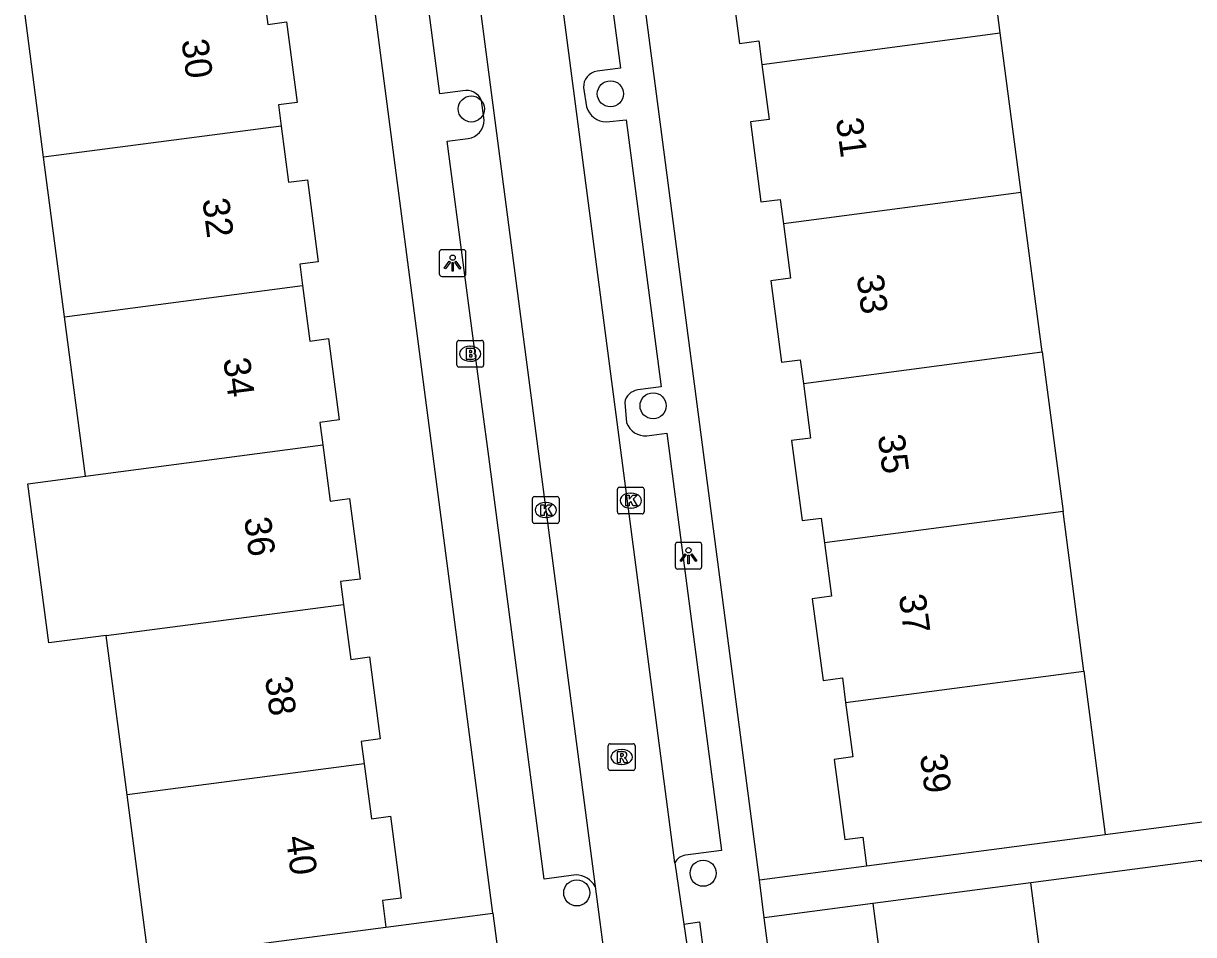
# Model space of a CAD drawing. Extents: x 162074 to 163034, y 381824 to 382557.
# Drawn here: x 162405.23 to 162449.04, y 382308.12 to 382342.23 of the extents above; entities that cross this region are included whole.
import ezdxf

# ---------------------------------------------------------------- set-up
doc = ezdxf.new("R2010")
doc.units = 0
for name, color, linetype in [('IMGEO_Boom', 7, 'Continuous'), ('IMGEO_Brandkraan', 7, 'Continuous'), ('IMGEO_Kolk', 7, 'Continuous'), ('IMGEO_Lichtpunt', 7, 'Continuous'), ('IMGEO_Pand', 7, 'Continuous'), ('IMGEO_Pand_nummerreeks', 7, 'Continuous'), ('IMGEO_Rijbaan_lokaal_open', 7, 'Continuous'), ('IMGEO_Rioolput', 7, 'Continuous'), ('IMGEO_Voetpad_open', 7, 'Continuous')]:
    doc.layers.add(name, color=color, linetype=linetype)

msp = doc.modelspace()

# ---------------------------------------------------------------- linework, layer by layer
at = {"layer": 'IMGEO_Boom'}
for centre in [(162427.203, 382339.59), (162421.998, 382339.023), (162428.801, 382327.911), (162430.675, 382310.415), (162425.945, 382309.679)]:
    msp.add_circle(centre, 0.489, dxfattribs=at)
at = {"layer": 'IMGEO_Brandkraan'}
for p, q in [((162421.456, 382329.432), (162421.456, 382330.284)), ((162421.531, 382330.358), (162422.383, 382330.358)), ((162421.944, 382330.138), (162421.969, 382330.138)), ((162422.457, 382330.284), (162422.457, 382329.432)), ((162421.967, 382329.578), (162421.942, 382329.578)), ((162422.383, 382329.358), (162421.531, 382329.358))]:
    msp.add_line(p, q, dxfattribs=at)
for points in [[(162421.456, 382329.432), (162421.456, 382330.284)], [(162421.531, 382330.358), (162422.383, 382330.358)], [(162421.804, 382330.058), (162421.804, 382329.658), (162422.017, 382329.658)], [(162422.035, 382330.058), (162421.804, 382330.058)], [(162421.983, 382329.977), (162421.929, 382329.977), (162421.929, 382329.901)], [(162422.457, 382330.284), (162422.457, 382329.432)], [(162421.929, 382329.901), (162421.982, 382329.901)], [(162421.991, 382329.825), (162421.929, 382329.825), (162421.929, 382329.744)], [(162421.929, 382329.744), (162421.991, 382329.744)], [(162422.383, 382329.358), (162421.531, 382329.358)]]:
    msp.add_lwpolyline(points, dxfattribs=at)
for centre, radius, start, end in [((162421.533, 382330.282), 0.0765, 91.552, 178.448), ((162421.533, 382330.282), 0.0765, 91.552, 178.448), ((162421.984, 382329.939), 0.0379, 267.8285, 90.9355), ((162422.039, 382329.913), 0.145, 59.4692, 91.5367), ((162422.064, 382329.96), 0.0922, 285.5137, 58.1501), ((162422.381, 382330.282), 0.0765, 1.552, 88.448), ((162422.381, 382330.282), 0.0765, 1.552, 88.448), ((162421.992, 382329.784), 0.0404, 269.8759, 90.5077), ((162422.023, 382329.909), 0.251, 268.6676, 293.5347), ((162422.069, 382329.768), 0.105, 301.3115, 78.989), ((162421.533, 382329.434), 0.0765, 181.552, 268.448), ((162421.533, 382329.434), 0.0765, 181.552, 268.448), ((162422.381, 382329.434), 0.0765, 271.552, 358.448), ((162422.381, 382329.434), 0.0765, 271.552, 358.448)]:
    msp.add_arc(centre, radius, start, end, dxfattribs=at)
for centre, major_axis, ratio, start_param, end_param in [((162421.943, 382329.858), (-0.387, 0.002), 0.722429, 4.712389, 7.853982), ((162421.968, 382329.858), (-0.39, 0.002), 0.717154, 1.570796, 4.712389)]:
    msp.add_ellipse(centre, major_axis=major_axis, ratio=ratio, start_param=start_param, end_param=end_param, dxfattribs=at)
at = {"layer": 'IMGEO_Kolk'}
for p, q in [((162427.466, 382323.938), (162427.466, 382324.79)), ((162427.541, 382324.864), (162428.393, 382324.864)), ((162428.467, 382324.79), (162428.467, 382323.938)), ((162424.283, 382323.584), (162424.283, 382324.436)), ((162424.358, 382324.51), (162425.21, 382324.51)), ((162424.771, 382324.29), (162424.796, 382324.29)), ((162425.284, 382324.436), (162425.284, 382323.584)), ((162427.954, 382324.644), (162427.979, 382324.644)), ((162428.393, 382323.864), (162427.541, 382323.864)), ((162427.977, 382324.084), (162427.952, 382324.084)), ((162425.21, 382323.51), (162424.358, 382323.51)), ((162424.794, 382323.73), (162424.769, 382323.73))]:
    msp.add_line(p, q, dxfattribs=at)
for points in [[(162427.466, 382323.938), (162427.466, 382324.79)], [(162427.541, 382324.864), (162428.393, 382324.864)], [(162428.467, 382324.79), (162428.467, 382323.938)], [(162424.283, 382323.584), (162424.283, 382324.436)], [(162424.358, 382324.51), (162425.21, 382324.51)], [(162425.284, 382324.436), (162425.284, 382323.584)], [(162427.787, 382324.564), (162427.91, 382324.564), (162427.91, 382324.413), (162428.04, 382324.564), (162428.204, 382324.564), (162428.058, 382324.413), (162428.211, 382324.164), (162428.059, 382324.164), (162427.974, 382324.328), (162427.91, 382324.261), (162427.91, 382324.164), (162427.787, 382324.164), (162427.787, 382324.564)], [(162424.604, 382324.21), (162424.727, 382324.21), (162424.727, 382324.059), (162424.857, 382324.21), (162425.021, 382324.21), (162424.875, 382324.059), (162425.028, 382323.81), (162424.876, 382323.81), (162424.791, 382323.974), (162424.727, 382323.907), (162424.727, 382323.81), (162424.604, 382323.81), (162424.604, 382324.21)], [(162428.393, 382323.864), (162427.541, 382323.864)], [(162425.21, 382323.51), (162424.358, 382323.51)]]:
    msp.add_lwpolyline(points, dxfattribs=at)
for centre, start, end in [((162427.543, 382324.788), 91.552, 178.448), ((162427.543, 382324.788), 91.552, 178.448), ((162428.391, 382324.788), 1.552, 88.448), ((162428.391, 382324.788), 1.552, 88.448), ((162424.36, 382324.434), 91.552, 178.448), ((162424.36, 382324.434), 91.552, 178.448), ((162425.208, 382324.434), 1.552, 88.448), ((162425.208, 382324.434), 1.552, 88.448), ((162427.543, 382323.94), 181.552, 268.448), ((162427.543, 382323.94), 181.552, 268.448), ((162428.391, 382323.94), 271.552, 358.448), ((162428.391, 382323.94), 271.552, 358.448), ((162424.36, 382323.586), 181.552, 268.448), ((162424.36, 382323.586), 181.552, 268.448), ((162425.208, 382323.586), 271.552, 358.448), ((162425.208, 382323.586), 271.552, 358.448)]:
    msp.add_arc(centre, 0.0765, start, end, dxfattribs=at)
for centre, major_axis, ratio, start_param, end_param in [((162424.77, 382324.01), (-0.387, 0.002), 0.722429, 4.712389, 7.853982), ((162424.795, 382324.01), (-0.39, 0.002), 0.717154, 1.570796, 4.712389), ((162427.953, 382324.364), (-0.387, 0.002), 0.722429, 4.712389, 7.853982), ((162427.978, 382324.364), (-0.39, 0.002), 0.717154, 1.570796, 4.712389)]:
    msp.add_ellipse(centre, major_axis=major_axis, ratio=ratio, start_param=start_param, end_param=end_param, dxfattribs=at)
at = {"layer": 'IMGEO_Lichtpunt'}
for p, q in [((162420.799, 382333.658), (162420.799, 382332.851)), ((162420.799, 382333.658), (162420.799, 382332.851)), ((162421.701, 382333.753), (162420.893, 382333.753)), ((162421.701, 382333.753), (162420.893, 382333.753)), ((162421.795, 382332.851), (162421.795, 382333.658)), ((162421.795, 382332.851), (162421.795, 382333.658)), ((162420.893, 382332.757), (162421.701, 382332.757)), ((162420.893, 382332.757), (162421.701, 382332.757)), ((162429.63, 382322.704), (162429.63, 382321.897)), ((162429.63, 382322.704), (162429.63, 382321.897)), ((162430.532, 382322.799), (162429.724, 382322.799)), ((162430.532, 382322.799), (162429.724, 382322.799)), ((162430.626, 382321.897), (162430.626, 382322.704)), ((162430.626, 382321.897), (162430.626, 382322.704)), ((162429.724, 382321.803), (162430.532, 382321.803)), ((162429.724, 382321.803), (162430.532, 382321.803))]:
    msp.add_line(p, q, dxfattribs=at)
for points in [[(162421.173, 382333.322), (162421.212, 382333.294), (162421.024, 382333.032), (162420.986, 382333.059), (162421.173, 382333.322)], [(162421.275, 382333.274), (162421.322, 382333.274), (162421.322, 382332.952), (162421.275, 382332.952), (162421.275, 382333.274)], [(162421.385, 382333.294), (162421.423, 382333.321), (162421.61, 382333.059), (162421.571, 382333.031), (162421.385, 382333.294)], [(162430.004, 382322.368), (162430.043, 382322.34), (162429.855, 382322.078), (162429.817, 382322.105), (162430.004, 382322.368)], [(162430.106, 382322.32), (162430.153, 382322.32), (162430.153, 382321.998), (162430.106, 382321.998), (162430.106, 382322.32)], [(162430.216, 382322.34), (162430.254, 382322.367), (162430.441, 382322.105), (162430.402, 382322.077), (162430.216, 382322.34)]]:
    msp.add_lwpolyline(points, dxfattribs=at)
for centre in [(162421.298, 382333.456), (162430.129, 382322.502)]:
    msp.add_circle(centre, 0.0994, dxfattribs=at)
for centre, start, end in [((162420.893, 382333.658), 90, 180), ((162420.893, 382333.658), 90, 180), ((162421.701, 382333.658), 0, 90), ((162421.701, 382333.658), 0, 90), ((162420.893, 382332.851), 180, 270), ((162420.893, 382332.851), 180, 270), ((162421.701, 382332.851), 270, 0), ((162421.701, 382332.851), 270, 360), ((162429.724, 382322.704), 90, 180), ((162429.724, 382322.704), 90, 180), ((162430.532, 382322.704), 0, 90), ((162430.532, 382322.704), 0, 90), ((162429.724, 382321.897), 180, 270), ((162429.724, 382321.897), 180, 270), ((162430.532, 382321.897), 270, 0), ((162430.532, 382321.897), 270, 360)]:
    msp.add_arc(centre, 0.0946, start, end, dxfattribs=at)
at = {"layer": 'IMGEO_Pand'}
for points in [[(162441.801, 382341.868), (162441.029, 382347.76)], [(162432.055, 382346.574), (162432.315, 382344.588), (162431.643, 382344.5), (162432.038, 382341.478), (162432.756, 382341.572), (162432.872, 382340.688)], [(162414.112, 382344.18), (162414.373, 382342.187), (162415.081, 382342.279), (162415.476, 382339.266), (162414.772, 382339.174), (162414.876, 382338.378)], [(162405.986, 382337.212), (162405.228, 382343.014)], [(162432.872, 382340.688), (162441.801, 382341.868)], [(162442.583, 382335.897), (162441.801, 382341.868)], [(162432.872, 382340.688), (162433.141, 382338.63), (162432.447, 382338.54), (162432.84, 382335.54), (162433.558, 382335.634), (162433.678, 382334.721)], [(162414.876, 382338.378), (162405.986, 382337.212)], [(162414.876, 382338.378), (162415.151, 382336.278), (162415.861, 382336.371), (162416.263, 382333.302), (162415.573, 382333.212), (162415.677, 382332.415)], [(162406.767, 382331.246), (162405.986, 382337.212)], [(162442.583, 382335.897), (162433.678, 382334.721)], [(162443.366, 382329.926), (162442.583, 382335.897)], [(162433.678, 382334.721), (162433.944, 382332.69), (162433.204, 382332.593), (162433.603, 382329.546), (162434.31, 382329.638), (162434.427, 382328.745)], [(162406.767, 382331.246), (162415.677, 382332.415)], [(162415.677, 382332.415), (162415.949, 382330.336), (162416.654, 382330.428), (162417.053, 382327.38), (162416.322, 382327.284), (162416.432, 382326.444)], [(162407.547, 382325.278), (162406.767, 382331.246)], [(162434.427, 382328.745), (162443.366, 382329.926)], [(162443.366, 382329.926), (162444.148, 382323.955)], [(162434.427, 382328.745), (162434.695, 382326.702), (162433.987, 382326.609), (162434.379, 382323.614), (162435.097, 382323.708), (162435.219, 382322.776)], [(162407.547, 382325.278), (162416.432, 382326.444)], [(162416.432, 382326.444), (162416.707, 382324.34), (162417.436, 382324.436), (162417.83, 382321.426), (162417.1, 382321.331), (162417.211, 382320.479)], [(162408.327, 382319.314), (162406.181, 382319.033), (162405.399, 382324.996), (162407.547, 382325.278)], [(162444.148, 382323.955), (162435.219, 382322.776)], [(162444.93, 382317.984), (162444.148, 382323.955)], [(162435.219, 382322.776), (162435.48, 382320.783), (162434.763, 382320.689), (162435.163, 382317.631), (162435.891, 382317.727), (162436.011, 382316.807)], [(162408.327, 382319.314), (162417.211, 382320.479)], [(162417.211, 382320.479), (162417.481, 382318.417), (162418.182, 382318.509), (162418.584, 382315.44), (162417.879, 382315.348), (162417.988, 382314.511)], [(162409.108, 382313.347), (162408.327, 382319.314)], [(162436.011, 382316.807), (162444.93, 382317.984)], [(162444.93, 382317.984), (162445.732, 382311.864)], [(162436.011, 382316.807), (162436.278, 382314.769), (162435.582, 382314.677), (162435.976, 382311.673), (162436.655, 382311.762), (162436.795, 382310.693)], [(162417.988, 382314.511), (162409.108, 382313.347)], [(162417.988, 382314.511), (162418.257, 382312.453), (162418.971, 382312.546), (162419.372, 382309.479), (162418.672, 382309.388), (162418.802, 382308.394)], [(162409.908, 382307.23), (162409.108, 382313.347)], [(162436.795, 382310.693), (162441.753, 382311.343), (162445.732, 382311.864)], [(162442.946, 382310.052), (162437.027, 382309.276)], [(162437.027, 382309.276), (162437.451, 382306.037), (162443.37, 382306.813), (162442.946, 382310.052)], [(162409.908, 382307.23), (162413.845, 382307.745), (162418.802, 382308.394)]]:
    msp.add_lwpolyline(points, dxfattribs=at)
at = {"layer": 'IMGEO_Rijbaan_lokaal_open'}
for points in [[(162411.212, 382427.236), (162419.352, 382365.466), (162426.631, 382309.919)], [(162429.614, 382310.807), (162414.35, 382427.411)], [(162429.614, 382310.807), (162429.95, 382308.514)], [(162426.631, 382309.919), (162427.016, 382306.972)], [(162429.95, 382308.514), (162430.496, 382304.785)]]:
    msp.add_lwpolyline(points, dxfattribs=at)
at = {"layer": 'IMGEO_Rioolput'}
for p, q in [((162427.125, 382314.336), (162427.125, 382315.188)), ((162427.2, 382315.262), (162428.052, 382315.262)), ((162427.613, 382315.042), (162427.638, 382315.042)), ((162428.126, 382315.188), (162428.126, 382314.336)), ((162428.052, 382314.262), (162427.2, 382314.262)), ((162427.636, 382314.482), (162427.611, 382314.482))]:
    msp.add_line(p, q, dxfattribs=at)
for points in [[(162427.125, 382314.336), (162427.125, 382315.188)], [(162427.2, 382315.262), (162428.052, 382315.262)], [(162428.126, 382315.188), (162428.126, 382314.336)], [(162427.714, 382314.96), (162427.462, 382314.962), (162427.462, 382314.562)], [(162427.462, 382314.562), (162427.586, 382314.562), (162427.586, 382314.724), (162427.597, 382314.724)], [(162427.64, 382314.881), (162427.586, 382314.881), (162427.586, 382314.8)], [(162427.586, 382314.8), (162427.638, 382314.8)], [(162427.644, 382314.695), (162427.715, 382314.562), (162427.855, 382314.562), (162427.79, 382314.688)], [(162428.052, 382314.262), (162427.2, 382314.262)]]:
    msp.add_lwpolyline(points, dxfattribs=at)
for centre, radius, start, end in [((162427.202, 382315.186), 0.0765, 91.552, 178.448), ((162427.202, 382315.186), 0.0765, 91.552, 178.448), ((162428.05, 382315.186), 0.0765, 1.552, 88.448), ((162428.05, 382315.186), 0.0765, 1.552, 88.448), ((162427.596, 382314.671), 0.0533, 26.0293, 88.6989), ((162427.622, 382314.989), 0.19, 274.7715, 282.9687), ((162427.646, 382314.785), 0.0964, 77.0061, 93.1865), ((162427.66, 382314.842), 0.0378, 276.6634, 79.6772), ((162427.713, 382314.85), 0.109, 350.3612, 89.416), ((162427.711, 382314.85), 0.112, 277.5842, 350.9817), ((162427.695, 382314.635), 0.108, 29.5134, 73.7905), ((162427.202, 382314.338), 0.0765, 181.552, 268.448), ((162427.202, 382314.338), 0.0765, 181.552, 268.448), ((162428.05, 382314.338), 0.0765, 271.552, 358.448), ((162428.05, 382314.338), 0.0765, 271.552, 358.448)]:
    msp.add_arc(centre, radius, start, end, dxfattribs=at)
for centre, major_axis, ratio, start_param, end_param in [((162427.612, 382314.762), (-0.387, 0.002), 0.722429, 4.712389, 7.853982), ((162427.637, 382314.762), (-0.39, 0.002), 0.717154, 1.570796, 4.712389)]:
    msp.add_ellipse(centre, major_axis=major_axis, ratio=ratio, start_param=start_param, end_param=end_param, dxfattribs=at)
at = {"layer": 'IMGEO_Voetpad_open'}
for points in [[(162423.535, 382364.54), (162424.421, 382364.628), (162425.876, 382353.516), (162426.09, 382351.908), (162427.577, 382340.55), (162426.702, 382340.435)], [(162432.779, 382310.167), (162427.267, 382352.264)], [(162422.808, 382308.918), (162417.31, 382350.977)], [(162421.679, 382339.696), (162420.819, 382339.584), (162419.32, 382351.031), (162420.199, 382351.136)], [(162426.2, 382339.822), (162426.308, 382339.102)], [(162422.482, 382338.6), (162422.374, 382339.338)], [(162427.052, 382338.538), (162427.791, 382338.617), (162429.101, 382328.618), (162428.227, 382328.504)], [(162425.918, 382310.352), (162424.723, 382310.196), (162422.652, 382326.018), (162422.412, 382327.782), (162421.098, 382337.814), (162421.879, 382337.917)], [(162427.74, 382328.034), (162427.81, 382327.271)], [(162428.567, 382326.787), (162429.321, 382326.886), (162431.366, 382311.267), (162430.015, 382311.091)], [(162445.732, 382311.864), (162452.422, 382312.74), (162454.164, 382316.041)], [(162432.779, 382310.167), (162436.795, 382310.693)], [(162452.126, 382308.487), (162449.313, 382310.887), (162442.946, 382310.052)], [(162432.965, 382308.744), (162432.779, 382310.167)], [(162418.802, 382308.394), (162422.808, 382308.918)], [(162422.808, 382308.918), (162423.006, 382307.403)], [(162437.027, 382309.276), (162432.965, 382308.744)], [(162429.95, 382308.514), (162430.534, 382308.594), (162431.023, 382304.858), (162430.496, 382304.785)], [(162436.323, 382283.097), (162432.965, 382308.744)]]:
    msp.add_lwpolyline(points, dxfattribs=at)
for centre, radius, start, end in [((162426.776, 382339.863), 0.577, 97.3405, 184.0298), ((162421.827, 382339.13), 0.585, 20.8607, 104.6326), ((162427.065, 382339.327), 0.789, 196.5858, 269.0853), ((162421.782, 382338.61), 0.7, 277.9347, 359.1846), ((162428.297, 382327.944), 0.564, 97.1137, 170.851), ((162428.522, 382327.55), 0.765, 201.4193, 273.3938), ((162430.088, 382310.563), 0.533, 97.8609, 152.7536), ((162425.886, 382309.496), 0.857, 29.5953, 87.8647)]:
    msp.add_arc(centre, radius, start, end, dxfattribs=at)

# ---------------------------------------------------------------- texts
at = {"layer": 'IMGEO_Pand_nummerreeks'}
for s, rotation, p in [('30', 277.4664, (162411.143, 382341.588)), ('31', 277.5254, (162435.645, 382338.641)), ('32', 277.4664, (162411.924, 382335.63)), ('33', 277.5254, (162436.42, 382332.772)), ('34', 277.4664, (162412.707, 382329.662)), ('35', 277.5254, (162437.21, 382326.792)), ('36', 277.4664, (162413.488, 382323.698)), ('37', 277.5254, (162438, 382320.812)), ('38', 277.4664, (162414.27, 382317.731)), ('39', 277.5254, (162438.79, 382314.832)), ('40', 277.4665, (162415.052, 382311.766))]:
    msp.add_text(s, height=1, rotation=rotation, dxfattribs=at).set_placement(p)

doc.saveas('drawing.dxf')
